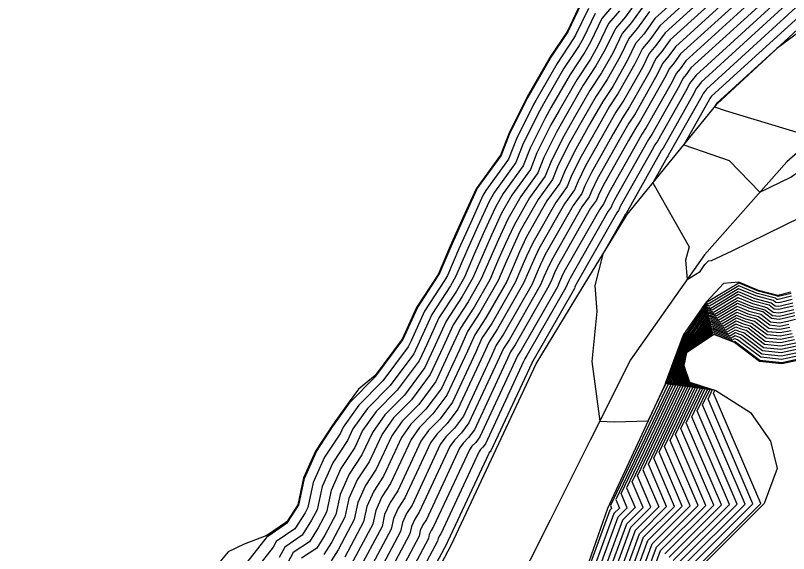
# Model space of a CAD drawing. Extents: x 2188792 to 2191981, y 386090 to 389710.
# Drawn here: x 2189130.1 to 2189204.9, y 386691.9 to 386744 of the extents above; entities that cross this region are included whole.
import ezdxf

# ---------------------------------------------------------------- set-up
doc = ezdxf.new("R2010")
doc.units = 0
for name, color, linetype in [('DTM Contours Major', 7, 'Continuous'), ('DTM Contours Minor', 7, 'Continuous'), ('PH Exist DTM Breakline', 7, 'Continuous')]:
    doc.layers.add(name, color=color, linetype=linetype)

msp = doc.modelspace()

# ---------------------------------------------------------------- linework, layer by layer
at = {"layer": 'DTM Contours Major'}
for points in [[(2189198.774, 386746.472), (2189193.45, 386741.623), (2189192.647, 386740.5), (2189192.06, 386739.819), (2189191.472, 386738.593), (2189189.508, 386735.113), (2189188.817, 386734.069), (2189187.925, 386732.517), (2189185.823, 386728.768), (2189185.189, 386727.492), (2189184.9, 386726.749), (2189184.053, 386725.586), (2189181.341, 386720.817), (2189180.902, 386719.851), (2189180.479, 386718.905), (2189180.074, 386717.961), (2189177.305, 386713.115), (2189176.609, 386712.052), (2189176.146, 386711.027), (2189173.424, 386705.18), (2189172.552, 386704.009), (2189171.716, 386703.166), (2189171.184, 386702.414), (2189168.46, 386696.56), (2189167.913, 386695.73), (2189167.528, 386694.868), (2189167.342, 386694.006), (2189164.495, 386688.655)], [(2189190.949, 386745.036), (2189189.704, 386743.294), (2189188.794, 386742.239), (2189187.882, 386740.338), (2189186.802, 386738.425), (2189185.659, 386736.696), (2189184.181, 386734.125), (2189183.025, 386732.065), (2189181.877, 386729.753), (2189181.353, 386728.407), (2189179.821, 386726.301), (2189178.329, 386723.679), (2189177.516, 386721.888), (2189176.732, 386720.134), (2189175.98, 386718.384), (2189174.458, 386715.72), (2189173.135, 386713.697), (2189172.253, 386711.747), (2189170.757, 386708.533), (2189169.095, 386706.3), (2189167.503, 386704.693), (2189166.488, 386703.262), (2189164.991, 386700.043), (2189163.947, 386698.458), (2189163.21, 386696.814), (2189162.857, 386695.168), (2189161.292, 386692.226), (2189160.627, 386691.173)], [(2189203.672, 386745.242), (2189195.951, 386738.21), (2189195.59, 386737.705), (2189195.326, 386737.399), (2189195.062, 386736.848), (2189192.213, 386731.801), (2189191.976, 386731.442), (2189191.669, 386730.908), (2189188.621, 386725.472), (2189188.501, 386725.231), (2189188.446, 386725.09), (2189188.286, 386724.871), (2189184.352, 386717.955), (2189184.288, 386717.814), (2189184.227, 386717.676), (2189184.168, 386717.539), (2189180.151, 386710.511), (2189180.084, 386710.407), (2189180.038, 386710.307), (2189176.091, 386701.828), (2189176.008, 386701.717), (2189175.929, 386701.638), (2189175.879, 386701.567), (2189171.93, 386693.078), (2189171.88, 386693.002), (2189171.845, 386692.923), (2189171.828, 386692.844), (2189167.699, 386685.084)], [(2189185.527, 386744.659), (2189184.292, 386742.083), (2189184.096, 386741.737), (2189182.5, 386739.324), (2189180.437, 386735.734), (2189180.227, 386735.361), (2189178.565, 386732.014), (2189177.806, 386730.066), (2189175.588, 386727.017), (2189175.317, 386726.542), (2189174.13, 386723.925), (2189172.984, 386721.363), (2189171.887, 386718.807), (2189171.611, 386718.324), (2189169.661, 386715.341), (2189168.361, 386712.467), (2189168.09, 386711.885), (2189165.639, 386708.592), (2189163.29, 386706.221), (2189161.793, 386704.109), (2189161.522, 386703.526), (2189159.98, 386701.187), (2189158.893, 386698.759), (2189158.372, 386696.33), (2189158.088, 386695.797), (2189157.109, 386694.244), (2189155.299, 386693.025), (2189155.016, 386692.495), (2189148.939, 386684.72)], [(2189205.21, 386716.778), (2189204.027, 386716.489), (2189203.908, 386716.465), (2189203.779, 386716.478), (2189203.634, 386716.588), (2189201.863, 386717.053), (2189200.084, 386717.798), (2189197.111, 386716.021), (2189196.993, 386716.068), (2189194.916, 386713.072), (2189194.763, 386712.969), (2189193.104, 386708.498), (2189193.089, 386708.425), (2189193.121, 386708.332), (2189193.269, 386708.284), (2189187.656, 386696.524), (2189187.778, 386696.239), (2189187.596, 386696.056), (2189184.365, 386687.236)], [(2189187.248, 386687.881), (2189189.648, 386694.432), (2189191.58, 386696.362), (2189190.282, 386699.385), (2189194.451, 386708.119), (2189193.687, 386708.366), (2189193.52, 386708.849), (2189193.6, 386709.222), (2189194.831, 386712.543), (2189195.622, 386713.076), (2189197.164, 386715.301), (2189197.774, 386715.061), (2189199.982, 386716.38), (2189201.304, 386715.827), (2189202.619, 386715.482), (2189203.347, 386714.928), (2189203.997, 386714.862), (2189204.593, 386714.986), (2189205.472, 386715.2)], [(2189190.132, 386688.527), (2189191.7, 386692.808), (2189195.382, 386696.485), (2189192.909, 386702.246), (2189195.633, 386707.953), (2189194.253, 386708.399), (2189193.951, 386709.273), (2189194.095, 386709.947), (2189194.9, 386712.117), (2189196.328, 386713.08), (2189197.336, 386714.534), (2189198.437, 386714.101), (2189199.88, 386714.963), (2189200.744, 386714.601), (2189201.603, 386714.375), (2189202.915, 386713.379), (2189204.086, 386713.26), (2189205.159, 386713.482)], [(2189193.752, 386691.184), (2189199.184, 386696.608), (2189195.535, 386705.108), (2189196.815, 386707.788), (2189194.818, 386708.433), (2189194.382, 386709.696), (2189194.59, 386710.671), (2189194.968, 386711.691), (2189197.034, 386713.084), (2189197.508, 386713.767), (2189199.101, 386713.14), (2189199.778, 386713.545), (2189200.184, 386713.375), (2189200.588, 386713.269), (2189202.483, 386711.829), (2189204.174, 386711.658), (2189205.726, 386711.978)]]:
    msp.add_lwpolyline(points, dxfattribs=at)
at = {"layer": 'DTM Contours Minor'}
for points in [[(2189195.835, 386747.21), (2189191.949, 386743.671), (2189190.881, 386742.176), (2189190.1, 386741.271), (2189189.318, 386739.64), (2189187.884, 386737.1), (2189186.922, 386735.646), (2189185.678, 386733.482), (2189184.144, 386730.746), (2189183.202, 386728.848), (2189182.772, 386727.744), (2189181.514, 386726.015), (2189179.534, 386722.534), (2189178.87, 386721.073), (2189178.231, 386719.642), (2189177.618, 386718.215), (2189175.596, 386714.678), (2189174.525, 386713.039), (2189173.81, 386711.459), (2189171.823, 386707.192), (2189170.478, 386705.384), (2189169.188, 386704.082), (2189168.366, 386702.923), (2189166.379, 386698.65), (2189165.534, 386697.367), (2189164.937, 386696.035), (2189164.651, 386694.704), (2189162.573, 386690.798)], [(2189196.815, 386746.964), (2189192.449, 386742.988), (2189191.47, 386741.617), (2189190.753, 386740.787), (2189190.036, 386739.291), (2189188.425, 386736.438), (2189187.554, 386735.12), (2189186.427, 386733.16), (2189184.704, 386730.087), (2189183.864, 386728.396), (2189183.481, 386727.412), (2189182.36, 386725.872), (2189180.136, 386721.962), (2189179.548, 386720.666), (2189178.98, 386719.397), (2189178.437, 386718.131), (2189176.166, 386714.157), (2189175.22, 386712.71), (2189174.589, 386711.315), (2189172.357, 386706.521), (2189171.169, 386704.925), (2189170.031, 386703.777), (2189169.306, 386702.753), (2189167.073, 386697.953), (2189166.327, 386696.821), (2189165.801, 386695.646), (2189165.548, 386694.471), (2189163.214, 386690.084)], [(2189197.794, 386746.718), (2189192.95, 386742.305), (2189192.059, 386741.058), (2189191.407, 386740.303), (2189190.754, 386738.942), (2189188.966, 386735.775), (2189188.185, 386734.595), (2189187.176, 386732.838), (2189185.263, 386729.428), (2189184.527, 386727.944), (2189184.19, 386727.081), (2189183.207, 386725.729), (2189180.738, 386721.389), (2189180.225, 386720.258), (2189179.73, 386719.151), (2189179.255, 386718.046), (2189176.735, 386713.636), (2189175.914, 386712.381), (2189175.367, 386711.171), (2189172.89, 386705.851), (2189171.861, 386704.467), (2189170.874, 386703.471), (2189170.245, 386702.584), (2189167.767, 386697.257), (2189167.12, 386696.276), (2189166.664, 386695.257), (2189166.445, 386694.239), (2189163.854, 386689.37)], [(2189190.448, 386745.719), (2189189.116, 386743.853), (2189188.14, 386742.723), (2189187.164, 386740.687), (2189186.261, 386739.087), (2189185.027, 386737.222), (2189183.432, 386734.447), (2189182.466, 386732.724), (2189181.215, 386730.205), (2189180.644, 386728.739), (2189178.974, 386726.444), (2189177.727, 386724.252), (2189176.839, 386722.295), (2189175.982, 386720.38), (2189175.162, 386718.469), (2189173.888, 386716.241), (2189172.44, 386714.026), (2189171.475, 386711.891), (2189170.223, 386709.203), (2189168.404, 386706.758), (2189166.66, 386704.999), (2189165.549, 386703.431), (2189164.297, 386700.74), (2189163.154, 386699.004), (2189162.347, 386697.203), (2189161.96, 386695.401), (2189160.651, 386692.941), (2189159.924, 386691.787)], [(2189199.754, 386746.226), (2189193.95, 386740.94), (2189193.236, 386739.941), (2189192.713, 386739.335), (2189192.19, 386738.244), (2189190.049, 386734.451), (2189189.449, 386733.544), (2189188.673, 386732.195), (2189186.382, 386728.109), (2189185.851, 386727.04), (2189185.609, 386726.417), (2189184.9, 386725.443), (2189181.943, 386720.245), (2189181.579, 386719.444), (2189181.229, 386718.659), (2189180.893, 386717.877), (2189177.874, 386712.594), (2189177.304, 386711.723), (2189176.924, 386710.883), (2189173.957, 386704.51), (2189173.243, 386703.551), (2189172.559, 386702.86), (2189172.123, 386702.245), (2189169.154, 386695.864), (2189168.707, 386695.184), (2189168.391, 386694.479), (2189168.24, 386693.774), (2189165.136, 386687.941)], [(2189200.733, 386745.98), (2189194.45, 386740.257), (2189193.825, 386739.382), (2189193.367, 386738.851), (2189192.908, 386737.895), (2189190.59, 386733.788), (2189190.081, 386733.018), (2189189.422, 386731.873), (2189186.942, 386727.45), (2189186.514, 386726.587), (2189186.318, 386726.085), (2189185.747, 386725.3), (2189182.545, 386719.672), (2189182.257, 386719.036), (2189181.978, 386718.413), (2189181.711, 386717.792), (2189178.443, 386712.074), (2189177.999, 386711.394), (2189177.703, 386710.739), (2189174.491, 386703.84), (2189173.934, 386703.092), (2189173.402, 386702.554), (2189173.062, 386702.075), (2189169.848, 386695.167), (2189169.5, 386694.639), (2189169.254, 386694.09), (2189169.137, 386693.542), (2189165.777, 386687.227)], [(2189201.713, 386745.734), (2189194.951, 386739.575), (2189194.413, 386738.823), (2189194.02, 386738.367), (2189193.626, 386737.546), (2189191.131, 386733.126), (2189190.712, 386732.493), (2189190.171, 386731.551), (2189187.502, 386726.791), (2189187.176, 386726.135), (2189187.028, 386725.754), (2189186.593, 386725.157), (2189183.148, 386719.1), (2189182.934, 386718.629), (2189182.728, 386718.168), (2189182.53, 386717.708), (2189179.013, 386711.553), (2189178.694, 386711.065), (2189178.481, 386710.595), (2189175.024, 386703.169), (2189174.626, 386702.634), (2189174.244, 386702.249), (2189174.001, 386701.906), (2189170.542, 386694.471), (2189170.293, 386694.093), (2189170.118, 386693.701), (2189170.034, 386693.309), (2189166.417, 386686.513)], [(2189147.984, 386685.237), (2189154.452, 386693.51), (2189154.479, 386693.561), (2189156.405, 386694.858), (2189157.448, 386696.511), (2189157.475, 386696.563), (2189158.03, 386699.148), (2189159.187, 386701.732), (2189160.828, 386704.222), (2189160.854, 386704.278), (2189162.447, 386706.527), (2189164.948, 386709.05), (2189167.556, 386712.555), (2189167.582, 386712.611), (2189168.966, 386715.67), (2189171.042, 386718.845), (2189171.068, 386718.892), (2189172.234, 386721.609), (2189173.452, 386724.332), (2189174.715, 386727.114), (2189174.741, 386727.16), (2189177.097, 386730.398), (2189177.903, 386732.466), (2189179.668, 386736.02), (2189179.688, 386736.056), (2189181.868, 386739.849), (2189183.555, 386742.399), (2189183.574, 386742.432), (2189184.874, 386745.143)], [(2189187.938, 386744.971), (2189186.834, 386743.691), (2189185.728, 386741.385), (2189185.179, 386740.412), (2189183.764, 386738.273), (2189181.934, 386735.091), (2189181.346, 386734.042), (2189179.89, 386731.109), (2189179.225, 386729.403), (2189177.281, 386726.73), (2189176.522, 386725.397), (2189175.484, 386723.11), (2189174.483, 386720.871), (2189173.524, 386718.638), (2189172.75, 386717.282), (2189171.051, 386714.684), (2189169.918, 386712.179), (2189169.156, 386710.544), (2189167.022, 386707.675), (2189164.975, 386705.61), (2189163.671, 386703.77), (2189162.909, 386702.133), (2189161.567, 386700.095), (2189160.62, 386697.981), (2189160.166, 386695.866), (2189159.37, 386694.369), (2189158.516, 386693.015), (2189156.939, 386691.954), (2189156.146, 386690.463)], [(2189202.693, 386745.488), (2189195.451, 386738.892), (2189195.002, 386738.264), (2189194.673, 386737.883), (2189194.344, 386737.197), (2189191.672, 386732.464), (2189191.344, 386731.968), (2189190.92, 386731.23), (2189188.061, 386726.131), (2189187.838, 386725.683), (2189187.737, 386725.422), (2189187.44, 386725.014), (2189183.75, 386718.527), (2189183.611, 386718.221), (2189183.477, 386717.922), (2189183.349, 386717.623), (2189179.582, 386711.032), (2189179.389, 386710.736), (2189179.26, 386710.451), (2189175.557, 386702.499), (2189175.317, 386702.176), (2189175.087, 386701.943), (2189174.94, 386701.736), (2189171.236, 386693.774), (2189171.087, 386693.547), (2189170.981, 386693.312), (2189170.931, 386693.077), (2189167.058, 386685.799)], [(2189204.652, 386744.996), (2189196.451, 386737.527), (2189196.179, 386737.146), (2189195.98, 386736.915), (2189195.78, 386736.499), (2189192.754, 386731.139), (2189192.607, 386730.917), (2189192.417, 386730.586), (2189189.18, 386724.813), (2189189.163, 386724.779), (2189189.156, 386724.759), (2189189.133, 386724.728), (2189186.94, 386720.873), (2189186.157, 386717.827), (2189186.361, 386715.308), (2189185.856, 386710.46), (2189186.621, 386704.672), (2189188.065, 386704.629), (2189191.314, 386704.717), (2189193.033, 386708.317), (2189193.008, 386708.325), (2189193.003, 386708.341), (2189193.005, 386708.353), (2189194.749, 386713.054), (2189194.775, 386713.071), (2189196.958, 386716.221), (2189196.978, 386716.213), (2189200.104, 386718.081), (2189201.975, 386717.298), (2189203.837, 386716.809), (2189203.866, 386716.788), (2189203.891, 386716.785), (2189203.914, 386716.79), (2189205.157, 386717.094)], [(2189207.759, 386744.188), (2189207.747, 386743.718), (2189203.783, 386740.789), (2189197.952, 386735.479), (2189197.945, 386735.469), (2189197.94, 386735.463), (2189197.934, 386735.452), (2189197.752, 386735.129), (2189198.769, 386734.775), (2189207.435, 386732.152), (2189212.139, 386733.789), (2189215.7, 386735.029), (2189219.808, 386738.272), (2189226.017, 386741.073), (2189227.836, 386742.363), (2189227.957, 386742.378), (2189230.65, 386742.922), (2189233.983, 386742.444), (2189234.177, 386742.519), (2189237.429, 386743.108), (2189237.7, 386743.111), (2189242.582, 386744.754)], [(2189186.18, 386744.175), (2189185.01, 386741.734), (2189184.637, 386741.074), (2189183.132, 386738.798), (2189181.185, 386735.412), (2189180.787, 386734.702), (2189179.227, 386731.561), (2189178.516, 386729.734), (2189176.434, 386726.874), (2189175.92, 386725.969), (2189174.807, 386723.517), (2189173.734, 386721.117), (2189172.705, 386718.723), (2189172.18, 386717.803), (2189170.356, 386715.012), (2189169.139, 386712.323), (2189168.623, 386711.215), (2189166.33, 386708.133), (2189164.133, 386705.916), (2189162.732, 386703.94), (2189162.216, 386702.829), (2189160.774, 386700.641), (2189159.757, 386698.37), (2189159.269, 386696.098), (2189158.729, 386695.083), (2189157.813, 386693.63), (2189156.119, 386692.49), (2189155.581, 386691.479)], [(2189188.527, 386744.412), (2189187.487, 386743.207), (2189186.446, 386741.036), (2189185.72, 386739.75), (2189184.395, 386737.747), (2189182.683, 386734.769), (2189181.906, 386733.383), (2189180.552, 386730.657), (2189179.934, 386729.071), (2189178.127, 386726.587), (2189177.124, 386724.824), (2189176.161, 386722.703), (2189175.233, 386720.625), (2189174.343, 386718.553), (2189173.319, 386716.762), (2189171.745, 386714.355), (2189170.696, 386712.035), (2189169.69, 386709.874), (2189167.713, 386707.217), (2189165.818, 386705.305), (2189164.61, 386703.601), (2189163.603, 386701.436), (2189162.36, 386699.55), (2189161.484, 386697.592), (2189161.063, 386695.633), (2189160.01, 386693.655), (2189159.22, 386692.401), (2189157.759, 386691.418)], [(2189191.449, 386744.353), (2189190.293, 386742.735), (2189189.447, 386741.755), (2189188.6, 386739.989), (2189187.343, 386737.763), (2189186.29, 386736.171), (2189184.929, 386733.804), (2189183.585, 386731.405), (2189182.539, 386729.301), (2189182.062, 386728.076), (2189180.667, 386726.158), (2189178.931, 386723.107), (2189178.193, 386721.48), (2189177.481, 386719.888), (2189176.799, 386718.3), (2189175.027, 386715.199), (2189173.83, 386713.368), (2189173.032, 386711.603), (2189171.29, 386707.862), (2189169.787, 386705.842), (2189168.346, 386704.388), (2189167.427, 386703.092), (2189165.685, 386699.347), (2189164.74, 386697.913), (2189164.074, 386696.424), (2189163.754, 386694.936), (2189161.932, 386691.512)], [(2189205.631, 386744.75), (2189196.951, 386736.844), (2189196.768, 386736.587), (2189196.633, 386736.431), (2189196.498, 386736.15), (2189193.295, 386730.477), (2189193.239, 386730.391), (2189193.166, 386730.264), (2189191.769, 386727.773), (2189195.271, 386721.574), (2189194.937, 386720.279), (2189195.089, 386718.403), (2189196.351, 386719.187), (2189196.809, 386719.848), (2189197.161, 386720.206), (2189197.465, 386720.24), (2189199.451, 386721.188), (2189206.17, 386724.465)], [(2189206.611, 386744.504), (2189197.452, 386736.162), (2189197.356, 386736.028), (2189197.286, 386735.947), (2189197.216, 386735.801), (2189194.761, 386731.451), (2189199.147, 386729.925), (2189202.143, 386726.853), (2189205.136, 386728.313), (2189205.523, 386728.592), (2189208.365, 386730.161), (2189213.639, 386731.996), (2189215.056, 386732.49), (2189220.799, 386737.024), (2189220.987, 386737.207), (2189220.992, 386737.211), (2189227.695, 386741.965), (2189228.147, 386742.023), (2189230.726, 386742.544), (2189233.916, 386742.086), (2189234.24, 386742.211), (2189237.353, 386742.775), (2189237.839, 386742.78), (2189242.513, 386744.353)], [(2189205.262, 386716.463), (2189204.14, 386716.188), (2189203.926, 386716.144), (2189203.693, 386716.168), (2189203.431, 386716.367), (2189201.751, 386716.808), (2189200.063, 386717.514), (2189197.244, 386715.829), (2189197.027, 386715.914), (2189195.057, 386713.073), (2189194.777, 386712.884), (2189193.203, 386708.643), (2189193.175, 386708.51), (2189193.234, 386708.338), (2189193.506, 386708.251), (2189188.181, 386697.097), (2189188.539, 386696.263), (2189188.006, 386695.732), (2189184.941, 386687.365)], [(2189185.518, 386687.494), (2189188.417, 386695.407), (2189189.299, 386696.288), (2189188.706, 386697.669), (2189193.742, 386708.218), (2189193.347, 386708.345), (2189193.261, 386708.595), (2189193.302, 386708.788), (2189194.79, 386712.798), (2189195.199, 386713.074), (2189197.061, 386715.761), (2189197.376, 386715.637), (2189200.043, 386717.231), (2189201.64, 386716.563), (2189203.228, 386716.145), (2189203.606, 386715.858), (2189203.944, 386715.824), (2189204.253, 386715.888), (2189205.314, 386716.147)], [(2189205.367, 386715.832), (2189204.367, 386715.587), (2189203.962, 386715.503), (2189203.52, 386715.548), (2189203.025, 386715.924), (2189201.528, 386716.318), (2189200.023, 386716.947), (2189197.509, 386715.445), (2189197.096, 386715.608), (2189195.34, 386713.075), (2189194.804, 386712.713), (2189193.401, 386708.932), (2189193.347, 386708.68), (2189193.461, 386708.352), (2189193.979, 386708.185), (2189189.232, 386698.241), (2189190.059, 386696.313), (2189188.827, 386695.082), (2189186.095, 386687.623)], [(2189186.672, 386687.752), (2189189.238, 386694.757), (2189190.82, 386696.337), (2189189.757, 386698.813), (2189194.215, 386708.152), (2189193.574, 386708.359), (2189193.434, 386708.764), (2189193.501, 386709.077), (2189194.818, 386712.628), (2189195.481, 386713.075), (2189197.13, 386715.454), (2189197.641, 386715.253), (2189200.002, 386716.664), (2189201.416, 386716.072), (2189202.822, 386715.703), (2189203.434, 386715.238), (2189203.979, 386715.183), (2189204.48, 386715.286), (2189205.419, 386715.516)], [(2189205.524, 386714.885), (2189204.706, 386714.685), (2189204.015, 386714.542), (2189203.261, 386714.618), (2189202.416, 386715.26), (2189201.192, 386715.582), (2189199.962, 386716.097), (2189197.907, 386714.869), (2189197.199, 386715.147), (2189195.764, 386713.077), (2189194.845, 386712.457), (2189193.699, 386709.367), (2189193.606, 386708.934), (2189193.8, 386708.372), (2189194.688, 386708.085), (2189190.807, 386699.958), (2189192.341, 386696.386), (2189190.058, 386694.107), (2189187.825, 386688.011)], [(2189188.402, 386688.14), (2189190.469, 386693.783), (2189193.101, 386696.411), (2189191.333, 386700.53), (2189194.924, 386708.052), (2189193.913, 386708.379), (2189193.692, 386709.018), (2189193.798, 386709.512), (2189194.859, 386712.372), (2189195.905, 386713.078), (2189197.233, 386714.994), (2189198.039, 386714.677), (2189199.941, 386715.813), (2189201.08, 386715.337), (2189202.213, 386715.039), (2189203.174, 386714.308), (2189204.032, 386714.221), (2189204.82, 386714.384), (2189205.576, 386714.569)], [(2189188.978, 386688.269), (2189190.879, 386693.458), (2189193.861, 386696.435), (2189191.858, 386701.102), (2189195.16, 386708.019), (2189194.026, 386708.386), (2189193.778, 386709.103), (2189193.897, 386709.657), (2189194.873, 386712.287), (2189196.046, 386713.078), (2189197.267, 386714.841), (2189198.172, 386714.485), (2189199.921, 386715.53), (2189200.968, 386715.092), (2189202.009, 386714.818), (2189203.088, 386713.999), (2189204.05, 386713.901), (2189204.933, 386714.083)], [(2189189.555, 386688.398), (2189191.29, 386693.133), (2189194.622, 386696.46), (2189192.383, 386701.674), (2189195.397, 386707.986), (2189194.139, 386708.393), (2189193.864, 386709.188), (2189193.996, 386709.802), (2189194.886, 386712.202), (2189196.187, 386713.079), (2189197.302, 386714.687), (2189198.305, 386714.293), (2189199.9, 386715.246), (2189200.856, 386714.846), (2189201.806, 386714.597), (2189203.002, 386713.689), (2189204.068, 386713.58), (2189205.046, 386713.783)], [(2189190.709, 386688.656), (2189192.11, 386692.483), (2189196.142, 386696.509), (2189193.434, 386702.819), (2189195.869, 386707.92), (2189194.366, 386708.406), (2189194.037, 386709.357), (2189194.194, 386710.092), (2189194.914, 386712.031), (2189196.47, 386713.081), (2189197.37, 386714.38), (2189198.57, 386713.908), (2189199.86, 386714.679), (2189200.632, 386714.356), (2189201.4, 386714.154), (2189202.829, 386713.069), (2189204.103, 386712.94), (2189205.273, 386713.181)], [(2189191.285, 386688.785), (2189192.521, 386692.158), (2189196.903, 386696.534), (2189193.959, 386703.391), (2189196.106, 386707.887), (2189194.479, 386708.413), (2189194.123, 386709.442), (2189194.293, 386710.237), (2189194.927, 386711.946), (2189196.611, 386713.081), (2189197.405, 386714.227), (2189198.703, 386713.716), (2189199.839, 386714.396), (2189200.52, 386714.111), (2189201.197, 386713.933), (2189202.742, 386712.759), (2189204.121, 386712.619), (2189205.386, 386712.881)], [(2189192.931, 386691.833), (2189197.663, 386696.558), (2189194.484, 386703.963), (2189196.342, 386707.854), (2189194.592, 386708.42), (2189194.209, 386709.527), (2189194.392, 386710.382), (2189194.941, 386711.861), (2189196.752, 386713.082), (2189197.439, 386714.074), (2189198.835, 386713.524), (2189199.819, 386714.112), (2189200.408, 386713.866), (2189200.994, 386713.712), (2189202.656, 386712.449), (2189204.139, 386712.299), (2189205.499, 386712.58)], [(2189193.342, 386691.509), (2189198.423, 386696.583), (2189195.01, 386704.535), (2189196.578, 386707.821), (2189194.705, 386708.427), (2189194.295, 386709.612), (2189194.491, 386710.526), (2189194.955, 386711.776), (2189196.893, 386713.083), (2189197.473, 386713.92), (2189198.968, 386713.332), (2189199.799, 386713.829), (2189200.296, 386713.621), (2189200.791, 386713.49), (2189202.57, 386712.139), (2189204.156, 386711.978), (2189205.612, 386712.279)], [(2189194.163, 386690.859), (2189199.944, 386696.632), (2189196.06, 386705.68), (2189197.051, 386707.755), (2189194.931, 386708.44), (2189194.468, 386709.781), (2189194.689, 386710.816), (2189194.982, 386711.605), (2189197.176, 386713.085), (2189197.542, 386713.613), (2189199.233, 386712.948), (2189199.758, 386713.262), (2189200.072, 386713.13), (2189200.385, 386713.048), (2189202.397, 386711.519), (2189204.192, 386711.337), (2189205.839, 386711.678)], [(2189194.573, 386690.534), (2189200.704, 386696.657), (2189196.586, 386706.252), (2189197.288, 386707.722), (2189195.044, 386708.447), (2189194.554, 386709.866), (2189194.789, 386710.961), (2189194.996, 386711.52), (2189197.317, 386713.085), (2189197.577, 386713.46), (2189199.366, 386712.756), (2189199.737, 386712.978), (2189199.96, 386712.885), (2189200.181, 386712.827), (2189202.31, 386711.21), (2189204.21, 386711.017), (2189205.952, 386711.377)], [(2189194.983, 386690.209), (2189201.465, 386696.681), (2189197.111, 386706.824), (2189197.524, 386707.689), (2189195.158, 386708.454), (2189194.64, 386709.95), (2189194.888, 386711.106), (2189195.01, 386711.435), (2189197.458, 386713.086), (2189197.611, 386713.307), (2189199.498, 386712.564), (2189199.717, 386712.695), (2189199.848, 386712.64), (2189199.978, 386712.606), (2189202.224, 386710.9), (2189204.227, 386710.696), (2189206.065, 386711.076)], [(2189195.394, 386689.884), (2189202.225, 386696.706), (2189197.636, 386707.396), (2189197.76, 386707.656), (2189195.271, 386708.461), (2189194.726, 386710.035), (2189194.987, 386711.251), (2189195.023, 386711.35), (2189197.599, 386713.087), (2189197.645, 386713.153), (2189199.631, 386712.372), (2189199.697, 386712.411), (2189199.736, 386712.395), (2189199.775, 386712.384), (2189202.138, 386710.59), (2189204.245, 386710.376), (2189206.179, 386710.776)]]:
    msp.add_lwpolyline(points, dxfattribs=at)
at = {"layer": 'PH Exist DTM Breakline'}
for points in [[(2189128.116, 386627.872), (2189133.702, 386632.251), (2189138.804, 386637.841), (2189143.906, 386643.432), (2189147.722, 386649.154), (2189151.539, 386654.876), (2189155.356, 386660.597), (2189159.587, 386668.63), (2189163.817, 386676.662), (2189168.048, 386684.695), (2189172.279, 386692.727), (2189176.369, 386701.478), (2189180.459, 386710.229), (2189184.866, 386717.467), (2189189.273, 386724.704), (2189193.632, 386730.064), (2189197.992, 386735.424), (2189207.54, 386744.27), (2189218.281, 386750.61), (2189227.297, 386754.064), (2189236.627, 386756.637), (2189245.998, 386757.141), (2189254.21, 386756.681)], [(2189258.103, 386748.38), (2189250.807, 386749.077), (2189240.809, 386749.365), (2189228.317, 386745.686), (2189217.131, 386740.671), (2189210.936, 386735.228), (2189204.74, 386729.785), (2189196.772, 386720.791), (2189189.607, 386710.621), (2189185.712, 386702.861), (2189181.817, 386695.102), (2189177.921, 386687.342), (2189174.986, 386680.641), (2189172.05, 386673.94), (2189169.114, 386667.239), (2189165.334, 386660.179), (2189161.554, 386653.119), (2189157.481, 386647.36), (2189153.409, 386641.601), (2189145.375, 386631.253), (2189140.406, 386626.283), (2189135.438, 386621.313), (2189129.682, 386616.996)], [(2189184.804, 386745.195), (2189183.498, 386742.47), (2189181.801, 386739.905), (2189179.608, 386736.09), (2189177.832, 386732.514), (2189177.022, 386730.433), (2189174.651, 386727.175), (2189173.38, 386724.376), (2189172.155, 386721.635), (2189170.981, 386718.901), (2189168.892, 386715.705), (2189167.499, 386712.627), (2189164.874, 386709.099), (2189163.253, 386707.782), (2189162.358, 386706.559), (2189160.754, 386704.297), (2189159.103, 386701.79), (2189157.938, 386699.189), (2189157.379, 386696.587), (2189156.33, 386694.923), (2189154.392, 386693.618), (2189152.208, 386692.782), (2189150.646, 386692.026), (2189148.867, 386689.899)], [(2189205.146, 386717.164), (2189203.886, 386716.862), (2189202, 386717.353), (2189200.108, 386718.139), (2189198.612, 386718.026), (2189196.951, 386716.252), (2189194.746, 386713.071), (2189192.985, 386708.323), (2189187.382, 386696.226), (2189184.202, 386687.199), (2189181.022, 386678.173), (2189177.843, 386669.146), (2189173.782, 386657.463), (2189172.559, 386653.69), (2189170.047, 386647.216), (2189167.535, 386640.742), (2189165.809, 386637.371)], [(2189206.227, 386710.647), (2189204.253, 386710.238), (2189202.101, 386710.457), (2189199.688, 386712.289), (2189197.66, 386713.087), (2189195.029, 386711.313), (2189194.763, 386710.072), (2189195.319, 386708.463), (2189197.862, 386707.642), (2189201.22, 386705.538), (2189203.148, 386702.735), (2189203.793, 386700.087), (2189202.552, 386696.716), (2189195.57, 386689.745), (2189191.544, 386683.802), (2189187.416, 386675.397), (2189183.287, 386666.992), (2189181.071, 386658.585), (2189179.948, 386652.938), (2189178.985, 386649.249), (2189178.288, 386647.286), (2189177.177, 386644.199), (2189177.07, 386642.491), (2189177.373, 386636.626)]]:
    msp.add_lwpolyline(points, dxfattribs=at)

doc.saveas('drawing.dxf')
